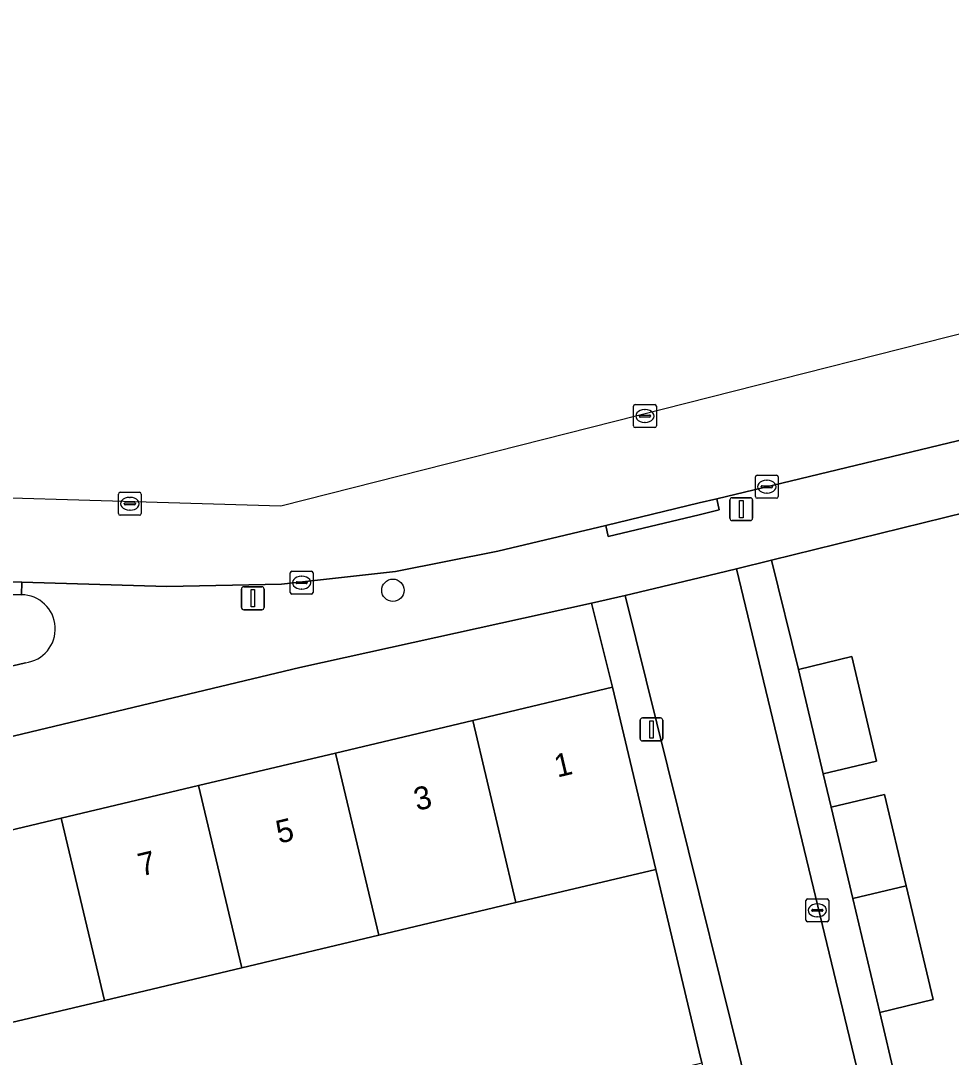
# Model space of a CAD drawing. Extents: x 162026 to 163502, y 387295 to 388169.
# Drawn here: x 162970.4 to 163011, y 388065.33 to 388110.56 of the extents above; entities that cross this region are included whole.
import ezdxf

# ---------------------------------------------------------------- set-up
doc = ezdxf.new("R2010")
doc.units = 0
for name, color, linetype in [('IMGEO_Boom', 7, 'Continuous'), ('IMGEO_Erf', 7, 'Continuous'), ('IMGEO_Groenvoorziening', 7, 'Continuous'), ('IMGEO_Kolk', 7, 'Continuous'), ('IMGEO_Lichtmast', 7, 'Continuous'), ('IMGEO_Muur', 7, 'Continuous'), ('IMGEO_Pand', 7, 'Continuous'), ('IMGEO_Pand_nummerreeks', 7, 'Continuous'), ('IMGEO_Rijbaan_lokaal_open', 7, 'Continuous'), ('IMGEO_Rioolput', 7, 'Continuous'), ('IMGEO_Voetpad_open', 7, 'Continuous')]:
    doc.layers.add(name, color=color, linetype=linetype)

msp = doc.modelspace()

# ---------------------------------------------------------------- linework, layer by layer
at = {"layer": 'IMGEO_Boom'}
msp.add_circle((162986.64, 388085.707), 0.489, dxfattribs=at)
at = {"layer": 'IMGEO_Erf'}
for points in [[(163023.011, 388091.905), (163003.156, 388087.017), (163004.327, 388082.259), (163006.663, 388082.813), (163007.743, 388078.259), (163005.407, 388077.705), (163005.753, 388076.246), (163008.089, 388076.8), (163009.034, 388072.816), (163010.212, 388067.848), (163007.876, 388067.294), (163008.569, 388064.375)], [(162966.189, 388074.343), (162972.172, 388075.764), (162978.155, 388077.185), (162984.138, 388078.607), (162990.121, 388080.028), (162996.22, 388081.477), (162995.309, 388085.151), (162982.575, 388082.342), (162950.082, 388074.565)], [(162969.617, 388055.309), (162972.316, 388055.944), (162971.595, 388059.07), (162975.902, 388060.063), (162980.996, 388061.239), (162981.717, 388058.114), (162984.193, 388058.829), (162983.494, 388061.763), (162987.891, 388062.809), (162992.851, 388063.99), (162993.549, 388061.057), (162994.356, 388061.269), (162996.142, 388061.693), (162995.59, 388064.019), (163000, 388065.067), (163000.114, 388065.094), (163000, 388065.573), (162998.108, 388073.53), (162992.009, 388072.081), (162986.026, 388070.659), (162980.043, 388069.238), (162974.06, 388067.817), (162968.077, 388066.395)]]:
    msp.add_lwpolyline(points, dxfattribs=at)
at = {"layer": 'IMGEO_Groenvoorziening'}
msp.add_lwpolyline([(162970.431, 388085.515), (162947.342, 388086.114), (162949.406, 388077.527), (162970.605, 388082.546)], dxfattribs=at)
msp.add_arc((162970.419, 388084.025), 1.49, 277.1608, 89.5472, dxfattribs=at)
at = {"layer": 'IMGEO_Kolk'}
for p, q in [((163002.451, 388089.801), (163002.451, 388090.653)), ((163002.526, 388090.727), (163003.378, 388090.727)), ((163002.939, 388090.507), (163002.964, 388090.507)), ((163003.452, 388090.653), (163003.452, 388089.801)), ((163002.71, 388090.221), (163002.71, 388090.233)), ((163003.148, 388090.184), (163002.75, 388090.184)), ((163002.753, 388090.27), (163003.151, 388090.27)), ((163003.194, 388090.233), (163003.194, 388090.221)), ((163003.378, 388089.727), (163002.526, 388089.727)), ((163002.962, 388089.947), (163002.937, 388089.947)), ((162982.158, 388085.614), (162982.158, 388086.466)), ((162982.233, 388086.54), (162983.085, 388086.54)), ((162983.159, 388086.466), (162983.159, 388085.614)), ((162982.417, 388086.034), (162982.417, 388086.046)), ((162982.855, 388085.997), (162982.457, 388085.997)), ((162982.46, 388086.083), (162982.858, 388086.083)), ((162982.646, 388086.32), (162982.671, 388086.32)), ((162982.901, 388086.046), (162982.901, 388086.034)), ((162983.085, 388085.54), (162982.233, 388085.54)), ((162982.669, 388085.76), (162982.644, 388085.76)), ((163004.654, 388071.318), (163004.654, 388072.17)), ((163004.729, 388072.244), (163005.581, 388072.244)), ((163005.142, 388072.024), (163005.167, 388072.024)), ((163005.655, 388072.17), (163005.655, 388071.318)), ((163004.913, 388071.738), (163004.913, 388071.75)), ((163005.351, 388071.701), (163004.953, 388071.701)), ((163004.956, 388071.787), (163005.354, 388071.787)), ((163005.165, 388071.464), (163005.14, 388071.464)), ((163005.397, 388071.75), (163005.397, 388071.738)), ((163005.581, 388071.244), (163004.729, 388071.244))]:
    msp.add_line(p, q, dxfattribs=at)
for points in [[(163002.451, 388089.801), (163002.451, 388090.653)], [(163002.526, 388090.727), (163003.378, 388090.727)], [(163003.452, 388090.653), (163003.452, 388089.801)], [(163003.378, 388089.727), (163002.526, 388089.727)], [(162982.158, 388085.614), (162982.158, 388086.466)], [(162982.233, 388086.54), (162983.085, 388086.54)], [(162983.159, 388086.466), (162983.159, 388085.614)], [(162983.085, 388085.54), (162982.233, 388085.54)], [(163004.654, 388071.318), (163004.654, 388072.17)], [(163004.729, 388072.244), (163005.581, 388072.244)], [(163005.655, 388072.17), (163005.655, 388071.318)], [(163005.581, 388071.244), (163004.729, 388071.244)]]:
    msp.add_lwpolyline(points, dxfattribs=at)
for centre, radius, start, end in [((163002.528, 388090.651), 0.0765, 91.552, 178.448), ((163002.528, 388090.651), 0.0765, 91.552, 178.448), ((163003.376, 388090.651), 0.0765, 1.552, 88.448), ((163003.376, 388090.651), 0.0765, 1.552, 88.448), ((163002.75, 388090.23), 0.0403, 85.8775, 175.7526), ((163002.747, 388090.22), 0.0366, 178.938, 274.7102), ((163003.151, 388090.227), 0.043, 264.8664, 352.4533), ((163003.155, 388090.232), 0.0386, 1.7309, 96.639), ((163002.528, 388089.803), 0.0765, 181.552, 268.448), ((163002.528, 388089.803), 0.0765, 181.552, 268.448), ((163003.376, 388089.803), 0.0765, 271.552, 358.448), ((163003.376, 388089.803), 0.0765, 271.552, 358.448), ((162982.235, 388086.464), 0.0765, 91.552, 178.448), ((162982.235, 388086.464), 0.0765, 91.552, 178.448), ((162983.083, 388086.464), 0.0765, 1.552, 88.448), ((162983.083, 388086.464), 0.0765, 1.552, 88.448), ((162982.457, 388086.043), 0.0403, 85.8775, 175.7526), ((162982.454, 388086.033), 0.0366, 178.938, 274.7102), ((162982.858, 388086.04), 0.043, 264.8664, 352.4533), ((162982.862, 388086.045), 0.0386, 1.7309, 96.639), ((162982.235, 388085.616), 0.0765, 181.552, 268.448), ((162982.235, 388085.616), 0.0765, 181.552, 268.448), ((162983.083, 388085.616), 0.0765, 271.552, 358.448), ((162983.083, 388085.616), 0.0765, 271.552, 358.448), ((163004.731, 388072.168), 0.0765, 91.552, 178.448), ((163004.731, 388072.168), 0.0765, 91.552, 178.448), ((163005.579, 388072.168), 0.0765, 1.552, 88.448), ((163005.579, 388072.168), 0.0765, 1.552, 88.448), ((163004.953, 388071.747), 0.0403, 85.8775, 175.7526), ((163004.95, 388071.737), 0.0366, 178.938, 274.7102), ((163005.354, 388071.744), 0.043, 264.8664, 352.4533), ((163005.358, 388071.749), 0.0386, 1.7309, 96.639), ((163004.731, 388071.32), 0.0765, 181.552, 268.448), ((163004.731, 388071.32), 0.0765, 181.552, 268.448), ((163005.579, 388071.32), 0.0765, 271.552, 358.448), ((163005.579, 388071.32), 0.0765, 271.552, 358.448)]:
    msp.add_arc(centre, radius, start, end, dxfattribs=at)
for centre, major_axis, ratio, start_param, end_param in [((163002.938, 388090.227), (-0.387, 0.002), 0.722429, 4.712389, 7.853982), ((163002.963, 388090.227), (-0.39, 0.002), 0.717154, 1.570796, 4.712389), ((162982.645, 388086.04), (-0.387, 0.002), 0.722429, 4.712389, 7.853982), ((162982.67, 388086.04), (-0.39, 0.002), 0.717154, 1.570796, 4.712389), ((163005.141, 388071.744), (-0.387, 0.002), 0.722429, 4.712389, 7.853982), ((163005.166, 388071.744), (-0.39, 0.002), 0.717154, 1.570796, 4.712389)]:
    msp.add_ellipse(centre, major_axis=major_axis, ratio=ratio, start_param=start_param, end_param=end_param, dxfattribs=at)
at = {"layer": 'IMGEO_Lichtmast'}
for p, q in [((163001.343, 388088.848), (163001.343, 388089.648)), ((163001.343, 388089.648), (163001.343, 388088.848)), ((163001.443, 388089.748), (163002.233, 388089.748)), ((163002.233, 388089.748), (163001.443, 388089.748)), ((163002.333, 388089.648), (163002.333, 388088.848)), ((163002.333, 388088.848), (163002.333, 388089.648)), ((163002.233, 388088.748), (163001.443, 388088.748)), ((163001.443, 388088.748), (163002.233, 388088.748)), ((162980.033, 388084.961), (162980.033, 388085.761)), ((162980.033, 388085.761), (162980.033, 388084.961)), ((162980.133, 388085.861), (162980.923, 388085.861)), ((162980.923, 388085.861), (162980.133, 388085.861)), ((162981.023, 388085.761), (162981.023, 388084.961)), ((162981.023, 388084.961), (162981.023, 388085.761)), ((162980.923, 388084.861), (162980.133, 388084.861)), ((162980.133, 388084.861), (162980.923, 388084.861)), ((162997.422, 388079.236), (162997.422, 388080.036)), ((162997.422, 388080.036), (162997.422, 388079.236)), ((162997.522, 388080.136), (162998.312, 388080.136)), ((162998.312, 388080.136), (162997.522, 388080.136)), ((162998.412, 388080.036), (162998.412, 388079.236)), ((162998.412, 388079.236), (162998.412, 388080.036)), ((162998.312, 388079.136), (162997.522, 388079.136)), ((162997.522, 388079.136), (162998.312, 388079.136))]:
    msp.add_line(p, q, dxfattribs=at)
for points in [[(163001.763, 388089.623), (163001.913, 388089.623), (163001.913, 388088.873), (163001.763, 388088.873), (163001.763, 388089.623)], [(162980.453, 388085.736), (162980.603, 388085.736), (162980.603, 388084.986), (162980.453, 388084.986), (162980.453, 388085.736)], [(162997.842, 388080.011), (162997.992, 388080.011), (162997.992, 388079.261), (162997.842, 388079.261), (162997.842, 388080.011)]]:
    msp.add_lwpolyline(points, dxfattribs=at)
for centre, start, end in [((163001.443, 388089.648), 90, 180), ((163001.443, 388089.648), 90, 180), ((163002.233, 388089.648), 0, 90), ((163002.233, 388089.648), 360, 90), ((163001.443, 388088.848), 180, 270), ((163001.443, 388088.848), 180, 270), ((163002.233, 388088.848), 270, 0), ((163002.233, 388088.848), 270, 0), ((162980.133, 388085.761), 90, 180), ((162980.133, 388085.761), 90, 180), ((162980.923, 388085.761), 0, 90), ((162980.923, 388085.761), 360, 90), ((162980.133, 388084.961), 180, 270), ((162980.133, 388084.961), 180, 270), ((162980.923, 388084.961), 270, 0), ((162980.923, 388084.961), 270, 0), ((162997.522, 388080.036), 90, 180), ((162997.522, 388080.036), 90, 180), ((162998.312, 388080.036), 0, 90), ((162998.312, 388080.036), 360, 90), ((162997.522, 388079.236), 180, 270), ((162997.522, 388079.236), 180, 270), ((162998.312, 388079.236), 270, 0), ((162998.312, 388079.236), 270, 0)]:
    msp.add_arc(centre, 0.1, start, end, dxfattribs=at)
at = {"layer": 'IMGEO_Muur'}
msp.add_lwpolyline([(162998.108, 388073.53), (163000, 388065.573)], dxfattribs=at)
at = {"layer": 'IMGEO_Pand'}
for points in [[(163007.743, 388078.259), (163006.663, 388082.813), (163004.327, 388082.259), (163005.407, 388077.705)], [(162992.009, 388072.081), (162998.108, 388073.53), (162996.22, 388081.477), (162990.121, 388080.028)], [(162986.026, 388070.659), (162992.009, 388072.081), (162990.121, 388080.028), (162984.138, 388078.607)], [(162984.138, 388078.607), (162978.155, 388077.185), (162980.043, 388069.238), (162986.026, 388070.659)], [(162974.06, 388067.817), (162980.043, 388069.238), (162978.155, 388077.185), (162972.172, 388075.764)], [(163009.034, 388072.816), (163008.089, 388076.8), (163005.753, 388076.246), (163006.697, 388072.265)], [(162972.172, 388075.764), (162966.189, 388074.343), (162968.077, 388066.395), (162974.06, 388067.817)], [(163006.697, 388072.265), (163007.876, 388067.294), (163010.212, 388067.848), (163009.034, 388072.816)]]:
    msp.add_lwpolyline(points, close=True, dxfattribs=at)
at = {"layer": 'IMGEO_Rijbaan_lokaal_open'}
for points in [[(163068.422, 388106.205), (163065.289, 388110.558), (163030.627, 388101.772), (162981.751, 388089.382), (162920.001, 388091.209), (162919.909, 388087.314), (162920.161, 388087.309), (162921.807, 388087.289), (162966.178, 388086.194), (162970.453, 388086.065), (162976.777, 388085.875), (162981.783, 388085.977), (162986.759, 388086.526), (162991.223, 388087.408), (162995.925, 388088.539), (163000, 388089.519), (163000.765, 388089.703), (163022.198, 388094.855), (163040.533, 388098.936), (163051.814, 388101.754), (163068.586, 388105.683), (163068.422, 388106.205)], [(163008.832, 388056.788), (163001.636, 388086.643), (163000, 388086.25), (162996.775, 388085.475), (163000, 388072.471), (163002.749, 388061.385)]]:
    msp.add_lwpolyline(points, dxfattribs=at)
at = {"layer": 'IMGEO_Rioolput'}
for p, q in [((162997.133, 388092.884), (162997.133, 388093.736)), ((162997.208, 388093.81), (162998.06, 388093.81)), ((162998.134, 388093.736), (162998.134, 388092.884)), ((162997.392, 388093.304), (162997.392, 388093.316)), ((162997.83, 388093.267), (162997.432, 388093.267)), ((162997.435, 388093.353), (162997.833, 388093.353)), ((162997.621, 388093.59), (162997.646, 388093.59)), ((162997.876, 388093.316), (162997.876, 388093.304)), ((162998.06, 388092.81), (162997.208, 388092.81)), ((162997.644, 388093.03), (162997.619, 388093.03)), ((162974.737, 388089.982), (162975.589, 388089.982)), ((162974.662, 388089.056), (162974.662, 388089.908)), ((162974.964, 388089.525), (162975.362, 388089.525)), ((162975.15, 388089.762), (162975.175, 388089.762)), ((162975.663, 388089.908), (162975.663, 388089.056)), ((162974.921, 388089.476), (162974.921, 388089.488)), ((162975.359, 388089.439), (162974.961, 388089.439)), ((162975.173, 388089.202), (162975.148, 388089.202)), ((162975.405, 388089.488), (162975.405, 388089.476)), ((162975.589, 388088.982), (162974.737, 388088.982))]:
    msp.add_line(p, q, dxfattribs=at)
for points in [[(162997.133, 388092.884), (162997.133, 388093.736)], [(162997.208, 388093.81), (162998.06, 388093.81)], [(162998.134, 388093.736), (162998.134, 388092.884)], [(162998.06, 388092.81), (162997.208, 388092.81)], [(162974.737, 388089.982), (162975.589, 388089.982)], [(162974.662, 388089.056), (162974.662, 388089.908)], [(162975.663, 388089.908), (162975.663, 388089.056)], [(162975.589, 388088.982), (162974.737, 388088.982)]]:
    msp.add_lwpolyline(points, dxfattribs=at)
for centre, radius, start, end in [((162997.21, 388093.734), 0.0765, 91.552, 178.448), ((162997.21, 388093.734), 0.0765, 91.552, 178.448), ((162998.058, 388093.734), 0.0765, 1.552, 88.448), ((162998.058, 388093.734), 0.0765, 1.552, 88.448), ((162997.432, 388093.313), 0.0403, 85.8775, 175.7526), ((162997.429, 388093.303), 0.0366, 178.938, 274.7102), ((162997.833, 388093.31), 0.043, 264.8664, 352.4533), ((162997.837, 388093.315), 0.0386, 1.7309, 96.639), ((162997.21, 388092.886), 0.0765, 181.552, 268.448), ((162997.21, 388092.886), 0.0765, 181.552, 268.448), ((162998.058, 388092.886), 0.0765, 271.552, 358.448), ((162998.058, 388092.886), 0.0765, 271.552, 358.448), ((162974.739, 388089.906), 0.0765, 91.552, 178.448), ((162974.739, 388089.906), 0.0765, 91.552, 178.448), ((162975.587, 388089.906), 0.0765, 1.552, 88.448), ((162975.587, 388089.906), 0.0765, 1.552, 88.448), ((162974.961, 388089.485), 0.0403, 85.8775, 175.7526), ((162975.366, 388089.487), 0.0386, 1.7309, 96.639), ((162974.958, 388089.475), 0.0366, 178.938, 274.7102), ((162975.362, 388089.482), 0.043, 264.8664, 352.4533), ((162974.739, 388089.058), 0.0765, 181.552, 268.448), ((162974.739, 388089.058), 0.0765, 181.552, 268.448), ((162975.587, 388089.058), 0.0765, 271.552, 358.448), ((162975.587, 388089.058), 0.0765, 271.552, 358.448)]:
    msp.add_arc(centre, radius, start, end, dxfattribs=at)
for centre, major_axis, ratio, start_param, end_param in [((162997.62, 388093.31), (-0.387, 0.002), 0.722429, 4.712389, 7.853982), ((162997.645, 388093.31), (-0.39, 0.002), 0.717154, 1.570796, 4.712389), ((162975.149, 388089.482), (-0.387, 0.002), 0.722429, 4.712389, 7.853982), ((162975.174, 388089.482), (-0.39, 0.002), 0.717154, 1.570796, 4.712389)]:
    msp.add_ellipse(centre, major_axis=major_axis, ratio=ratio, start_param=start_param, end_param=end_param, dxfattribs=at)
at = {"layer": 'IMGEO_Voetpad_open'}
for points in [[(163022.198, 388094.855), (163000.765, 388089.703), (163000.873, 388089.215), (163000, 388089.006), (162996.033, 388088.051), (162995.925, 388088.539), (162991.223, 388087.408), (162986.759, 388086.526), (162981.783, 388085.977), (162976.777, 388085.875), (162970.453, 388086.065), (162970.431, 388085.515)], [(162995.309, 388085.151), (162996.775, 388085.475), (163000, 388086.25), (163001.636, 388086.643), (163003.156, 388087.017), (163023.011, 388091.905)], [(163008.569, 388064.375), (163007.876, 388067.294), (163006.697, 388072.265), (163005.753, 388076.246), (163005.407, 388077.705), (163004.327, 388082.259), (163003.156, 388087.017), (163001.636, 388086.643), (163008.832, 388056.788)], [(162950.082, 388074.565), (162982.575, 388082.342), (162995.309, 388085.151)], [(162970.605, 388082.546), (162949.406, 388077.527)]]:
    msp.add_lwpolyline(points, dxfattribs=at)
for points in [[(162995.925, 388088.539), (162996.033, 388088.051), (163000, 388089.006), (163000.873, 388089.215), (163000.765, 388089.703), (163000, 388089.519)], [(162947.342, 388086.114), (162970.431, 388085.515), (162970.453, 388086.065), (162966.178, 388086.194), (162921.807, 388087.289), (162920.161, 388087.309), (162919.909, 388087.314), (162919.417, 388087.324), (162919.395, 388086.776), (162944.861, 388086.174), (162947.092, 388076.713), (162949.406, 388077.527)], [(162996.775, 388085.475), (162995.309, 388085.151), (162996.22, 388081.477), (162998.108, 388073.53), (163000, 388065.573), (163000.114, 388065.094), (163000.666, 388062.768), (163000, 388062.61), (162996.142, 388061.693), (162994.356, 388061.269), (162994.704, 388059.778), (162994.793, 388059.412), (163002.749, 388061.385), (163000, 388072.471)]]:
    msp.add_lwpolyline(points, close=True, dxfattribs=at)
msp.add_arc((162970.419, 388084.025), 1.49, 277.1608, 89.5472, dxfattribs=at)

# ---------------------------------------------------------------- texts
at = {"layer": 'IMGEO_Pand_nummerreeks'}
for s, p in [('1', (162993.813, 388077.534)), ('3', (162987.686, 388076.079)), ('5', (162981.669, 388074.649)), ('7', (162975.653, 388073.22))]:
    msp.add_text(s, height=1, rotation=13.3637, dxfattribs=at).set_placement(p)

doc.saveas('drawing.dxf')
